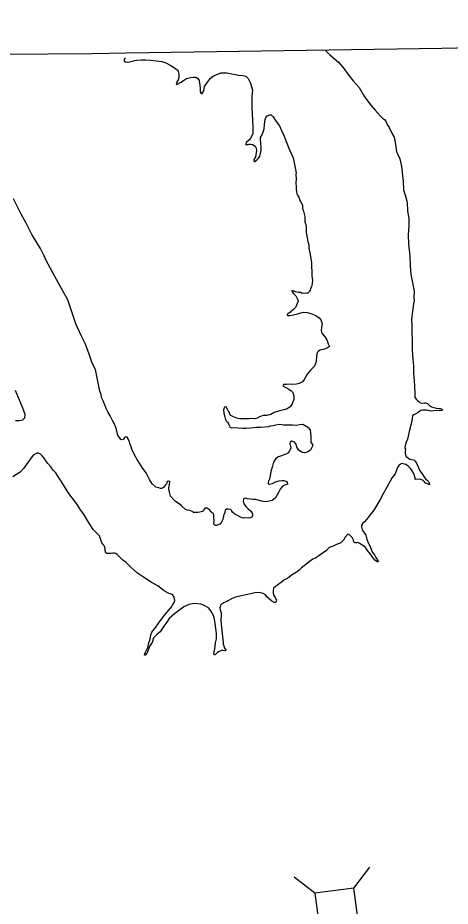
# Model space of a CAD drawing. Extents: x -939622 to -934245, y 1383184 to 1385301.
# Drawn here: x -935142.62 to -935129.52, y 1384348.01 to 1384374.95 of the extents above; entities that cross this region are included whole.
import ezdxf

# ---------------------------------------------------------------- set-up
doc = ezdxf.new("R2010")
doc.units = 0
for name, color, linetype in [('Level 1', 7, 'Continuous'), ('Level 20', 7, 'Continuous'), ('Level 9', 7, 'Continuous')]:
    doc.layers.add(name, color=color, linetype=linetype)

msp = doc.modelspace()

# ---------------------------------------------------------------- linework, layer by layer
at = {"layer": 'Level 1'}
for points in [[(-935085.228, 1384374.951), (-935092.001, 1384374.813), (-935099.92, 1384374.607), (-935105.732, 1384374.503), (-935115.033, 1384374.306), (-935122.938, 1384374.17), (-935129.774, 1384374.018), (-935139.337, 1384373.878), (-935140.375, 1384373.86)], [(-935140.375, 1384373.86), (-935145.715, 1384373.816), (-935153.227, 1384373.698), (-935161.118, 1384373.532), (-935169.103, 1384373.366), (-935177.116, 1384373.124), (-935184.952, 1384372.996), (-935192.942, 1384372.776), (-935195.478, 1384372.669)]]:
    msp.add_lwpolyline(points, dxfattribs=at)
at = {"layer": 'Level 20'}
for p, q in [((-935132.44, 1384348.566), (-935131.959, 1384349.195)), ((-935133.618, 1384348.409), (-935134.247, 1384348.89))]:
    msp.add_line(p, q, dxfattribs=at)
msp.add_lwpolyline([(-935131.969, 1384345.033), (-935132.44, 1384348.566), (-935133.618, 1384348.409), (-935133.147, 1384344.876)], close=True, dxfattribs=at)
at = {"layer": 'Level 9'}
for points in [[(-935133.293, 1384373.956), (-935133.289, 1384373.953), (-935133.167, 1384373.832), (-935132.908, 1384373.602), (-935132.73, 1384373.401), (-935132.622, 1384373.246), (-935132.459, 1384373.036), (-935132.273, 1384372.834), (-935132.124, 1384372.579), (-935132.056, 1384372.477), (-935131.921, 1384372.302), (-935131.798, 1384372.145), (-935131.639, 1384371.98), (-935131.566, 1384371.912), (-935131.514, 1384371.862), (-935131.471, 1384371.817), (-935131.427, 1384371.71), (-935131.366, 1384371.621), (-935131.291, 1384371.454), (-935131.219, 1384371.335), (-935131.18, 1384371.119), (-935131.146, 1384370.885), (-935131.112, 1384370.829), (-935131.043, 1384370.671), (-935131, 1384370.44), (-935130.941, 1384369.987), (-935130.933, 1384369.738), (-935130.873, 1384369.541), (-935130.821, 1384369.346), (-935130.814, 1384369.085), (-935130.774, 1384368.878), (-935130.773, 1384368.638), (-935130.795, 1384368.373), (-935130.781, 1384368.082), (-935130.745, 1384367.737), (-935130.731, 1384367.431), (-935130.711, 1384367.167), (-935130.669, 1384366.972), (-935130.629, 1384366.762), (-935130.609, 1384366.664), (-935130.624, 1384366.468), (-935130.616, 1384366.375), (-935130.633, 1384366.279), (-935130.651, 1384366.125), (-935130.688, 1384365.809), (-935130.684, 1384365.584), (-935130.684, 1384365.412), (-935130.667, 1384365.166), (-935130.674, 1384364.875), (-935130.651, 1384364.599), (-935130.633, 1384364.395), (-935130.635, 1384364.175), (-935130.61, 1384363.935), (-935130.601, 1384363.803), (-935130.597, 1384363.722), (-935130.592, 1384363.611), (-935130.591, 1384363.536), (-935130.586, 1384363.452), (-935130.571, 1384363.419), (-935130.549, 1384363.386), (-935130.509, 1384363.342), (-935130.461, 1384363.31), (-935130.436, 1384363.289), (-935130.388, 1384363.266), (-935130.301, 1384363.273), (-935130.268, 1384363.28), (-935130.204, 1384363.257), (-935130.159, 1384363.207), (-935130.125, 1384363.177), (-935130.083, 1384363.157), (-935130.013, 1384363.134), (-935129.947, 1384363.117), (-935129.856, 1384363.104), (-935129.811, 1384363.101), (-935129.772, 1384363.087), (-935129.751, 1384363.069), (-935129.777, 1384363.036), (-935129.927, 1384363.042), (-935130.014, 1384363.029), (-935130.107, 1384363.021), (-935130.177, 1384363.047), (-935130.24, 1384363.055), (-935130.36, 1384363.056), (-935130.42, 1384363.043), (-935130.488, 1384362.985), (-935130.556, 1384362.944), (-935130.625, 1384362.91), (-935130.657, 1384362.877), (-935130.668, 1384362.795)], [(-935139.354, 1384373.733), (-935139.37, 1384373.727), (-935139.394, 1384373.703), (-935139.402, 1384373.679), (-935139.398, 1384373.64), (-935139.383, 1384373.616), (-935139.371, 1384373.616), (-935139.335, 1384373.617), (-935139.293, 1384373.605), (-935139.227, 1384373.615), (-935139.155, 1384373.638), (-935139.089, 1384373.654), (-935139.014, 1384373.664), (-935138.889, 1384373.678), (-935138.747, 1384373.675), (-935138.6, 1384373.662), (-935138.257, 1384373.626), (-935138.139, 1384373.586), (-935138.006, 1384373.513), (-935137.9, 1384373.455), (-935137.833, 1384373.402), (-935137.778, 1384373.36), (-935137.743, 1384373.241), (-935137.741, 1384373.145), (-935137.764, 1384373.072), (-935137.781, 1384373.042), (-935137.802, 1384373.011), (-935137.807, 1384372.993), (-935137.819, 1384372.954), (-935137.8, 1384372.93), (-935137.738, 1384372.958), (-935137.726, 1384372.974), (-935137.672, 1384372.999), (-935137.598, 1384373.048), (-935137.545, 1384373.094), (-935137.509, 1384373.11), (-935137.434, 1384373.126), (-935137.384, 1384373.139)], [(-935137.384, 1384373.139), (-935137.303, 1384373.155), (-935137.231, 1384373.153), (-935137.173, 1384373.115), (-935137.13, 1384373.05), (-935137.113, 1384372.966), (-935137.106, 1384372.903), (-935137.095, 1384372.807), (-935137.1, 1384372.738), (-935137.1, 1384372.708), (-935137.066, 1384372.654), (-935137.039, 1384372.655), (-935136.983, 1384372.734), (-935136.97, 1384372.863), (-935136.874, 1384372.997), (-935136.78, 1384373.116), (-935136.697, 1384373.186), (-935136.607, 1384373.224), (-935136.473, 1384373.28), (-935136.284, 1384373.284), (-935136.082, 1384373.239), (-935135.922, 1384373.211), (-935135.793, 1384373.196), (-935135.711, 1384373.176), (-935135.641, 1384373.108), (-935135.57, 1384372.971), (-935135.506, 1384372.756), (-935135.526, 1384372.551), (-935135.532, 1384372.338), (-935135.533, 1384372.22), (-935135.523, 1384372.037), (-935135.504, 1384371.644), (-935135.498, 1384371.431), (-935135.524, 1384371.391), (-935135.571, 1384371.303), (-935135.597, 1384371.252), (-935135.641, 1384371.215), (-935135.689, 1384371.181), (-935135.703, 1384371.151), (-935135.709, 1384371.13), (-935135.708, 1384371.1), (-935135.678, 1384371.106), (-935135.645, 1384371.11), (-935135.615, 1384371.116), (-935135.57, 1384371.123), (-935135.507, 1384371.106), (-935135.428, 1384371.062), (-935135.397, 1384370.997), (-935135.393, 1384370.916), (-935135.406, 1384370.81), (-935135.419, 1384370.726), (-935135.446, 1384370.68), (-935135.466, 1384370.635), (-935135.471, 1384370.611), (-935135.459, 1384370.593), (-935135.441, 1384370.596), (-935135.382, 1384370.639), (-935135.329, 1384370.697), (-935135.285, 1384370.758), (-935135.252, 1384370.924), (-935135.25, 1384371.002), (-935135.259, 1384371.161), (-935135.269, 1384371.245), (-935135.268, 1384371.32), (-935135.215, 1384371.4), (-935135.19, 1384371.496), (-935135.161, 1384371.584), (-935135.145, 1384371.704), (-935135.141, 1384371.797), (-935135.124, 1384371.864), (-935135.104, 1384371.927), (-935135.066, 1384371.982), (-935134.988, 1384372.01), (-935134.94, 1384372.011), (-935134.888, 1384371.943), (-935134.79, 1384371.806), (-935134.697, 1384371.673), (-935134.632, 1384371.53), (-935134.553, 1384371.36), (-935134.488, 1384371.204), (-935134.387, 1384370.948), (-935134.281, 1384370.7), (-935134.186, 1384370.251), (-935134.197, 1384370.209), (-935134.188, 1384370.056), (-935134.199, 1384369.95), (-935134.19, 1384369.827), (-935134.192, 1384369.764), (-935134.179, 1384369.677), (-935134.169, 1384369.617), (-935134.144, 1384369.576), (-935134.104, 1384369.51), (-935134.1, 1384369.477), (-935134.072, 1384369.415), (-935134.057, 1384369.385), (-935133.991, 1384369.269), (-935133.993, 1384369.17), (-935133.961, 1384369.092), (-935133.922, 1384368.927), (-935133.92, 1384368.768), (-935133.891, 1384368.681)], [(-935140.137, 1384363.63), (-935140.265, 1384364.284), (-935140.372, 1384364.48), (-935140.467, 1384364.778), (-935140.586, 1384365.076), (-935140.704, 1384365.322), (-935140.869, 1384365.667), (-935141.111, 1384366.397), (-935141.391, 1384366.907), (-935141.571, 1384367.233), (-935141.761, 1384367.588), (-935141.825, 1384367.731), (-935141.933, 1384367.96), (-935142.193, 1384368.383), (-935142.37, 1384368.724), (-935142.516, 1384368.996), (-935142.753, 1384369.462)], [(-935133.891, 1384368.681), (-935133.886, 1384368.591), (-935133.887, 1384368.444), (-935133.874, 1384368.387), (-935133.834, 1384368.172), (-935133.808, 1384368.064), (-935133.803, 1384367.965), (-935133.771, 1384367.821), (-935133.721, 1384367.536), (-935133.722, 1384367.41), (-935133.713, 1384367.263), (-935133.714, 1384367.113), (-935133.688, 1384367.008), (-935133.7, 1384366.882), (-935133.723, 1384366.803), (-935133.752, 1384366.737), (-935133.763, 1384366.697), (-935133.781, 1384366.661), (-935133.792, 1384366.646), (-935133.81, 1384366.622), (-935133.831, 1384366.606), (-935133.861, 1384366.597), (-935133.918, 1384366.593), (-935133.957, 1384366.598), (-935134.005, 1384366.594), (-935134.056, 1384366.623), (-935134.113, 1384366.625), (-935134.171, 1384366.633), (-935134.204, 1384366.639), (-935134.282, 1384366.668), (-935134.322, 1384366.679), (-935134.312, 1384366.64), (-935134.266, 1384366.59), (-935134.199, 1384366.522), (-935134.165, 1384366.459), (-935134.134, 1384366.403), (-935134.127, 1384366.361)], [(-935134.127, 1384366.361), (-935134.211, 1384366.167), (-935134.234, 1384366.137), (-935134.263, 1384366.103), (-935134.32, 1384366.069), (-935134.344, 1384366.045), (-935134.37, 1384366.017), (-935134.376, 1384366.014), (-935134.406, 1384365.995), (-935134.438, 1384365.977), (-935134.453, 1384365.962), (-935134.459, 1384365.946), (-935134.462, 1384365.934), (-935134.437, 1384365.92), (-935134.377, 1384365.921), (-935134.276, 1384365.944), (-935134.138, 1384365.973), (-935134.046, 1384366.008), (-935133.965, 1384366.021), (-935133.85, 1384366.014), (-935133.742, 1384365.989), (-935133.594, 1384365.925), (-935133.493, 1384365.858), (-935133.441, 1384365.795), (-935133.397, 1384365.676), (-935133.422, 1384365.573), (-935133.43, 1384365.468), (-935133.413, 1384365.387), (-935133.352, 1384365.322), (-935133.29, 1384365.239), (-935133.256, 1384365.183), (-935133.231, 1384365.096), (-935133.215, 1384365.069), (-935133.181, 1384364.988), (-935133.237, 1384364.945), (-935133.33, 1384364.908), (-935133.455, 1384364.87), (-935133.515, 1384364.842), (-935133.547, 1384364.802), (-935133.569, 1384364.693), (-935133.581, 1384364.531), (-935133.63, 1384364.392), (-935133.748, 1384364.27), (-935133.854, 1384364.148), (-935133.9, 1384364.051), (-935133.947, 1384363.987), (-935134, 1384363.917), (-935134.098, 1384363.861), (-935134.179, 1384363.839), (-935134.308, 1384363.837), (-935134.425, 1384363.841), (-935134.479, 1384363.828), (-935134.515, 1384363.833), (-935134.572, 1384363.829), (-935134.587, 1384363.796), (-935134.498, 1384363.737), (-935134.407, 1384363.688), (-935134.335, 1384363.638), (-935134.292, 1384363.585), (-935134.257, 1384363.486), (-935134.261, 1384363.39), (-935134.304, 1384363.248), (-935134.368, 1384363.154), (-935134.463, 1384363.092), (-935134.565, 1384363.06), (-935134.696, 1384363.037), (-935134.849, 1384362.986), (-935134.959, 1384362.927), (-935135.081, 1384362.895), (-935135.19, 1384362.896), (-935135.297, 1384362.855), (-935135.368, 1384362.809), (-935135.443, 1384362.796), (-935135.548, 1384362.797), (-935135.614, 1384362.796), (-935135.704, 1384362.788), (-935135.773, 1384362.787), (-935135.845, 1384362.789), (-935135.899, 1384362.791), (-935135.984, 1384362.814), (-935136.09, 1384362.851), (-935136.163, 1384362.895), (-935136.193, 1384362.936), (-935136.209, 1384362.978), (-935136.249, 1384363.032), (-935136.265, 1384363.076), (-935136.287, 1384363.124), (-935136.293, 1384363.136), (-935136.323, 1384363.154), (-935136.356, 1384363.147), (-935136.388, 1384363.059), (-935136.377, 1384362.96), (-935136.351, 1384362.85), (-935136.329, 1384362.772), (-935136.307, 1384362.727), (-935136.27, 1384362.689), (-935136.233, 1384362.644), (-935136.208, 1384362.582), (-935136.201, 1384362.54), (-935136.171, 1384362.525), (-935136.15, 1384362.522)], [(-935142.697, 1384362.737), (-935142.58, 1384362.74), (-935142.466, 1384362.764), (-935142.405, 1384362.826), (-935142.404, 1384362.922), (-935142.47, 1384363.116), (-935142.691, 1384363.654)], [(-935140.045, 1384363.361), (-935140.082, 1384363.442), (-935140.086, 1384363.457), (-935140.099, 1384363.532), (-935140.118, 1384363.582), (-935140.137, 1384363.63)], [(-935136.152, 1384360.034), (-935136.176, 1384360.043), (-935136.242, 1384360.057), (-935136.296, 1384360.053), (-935136.335, 1384360.022), (-935136.351, 1384359.947), (-935136.371, 1384359.896), (-935136.386, 1384359.859), (-935136.388, 1384359.829), (-935136.408, 1384359.748), (-935136.419, 1384359.72), (-935136.451, 1384359.657), (-935136.504, 1384359.596), (-935136.531, 1384359.586), (-935136.6, 1384359.558), (-935136.627, 1384359.561), (-935136.654, 1384359.563), (-935136.66, 1384359.566), (-935136.679, 1384359.617), (-935136.668, 1384359.68), (-935136.68, 1384359.842), (-935136.684, 1384359.881), (-935136.699, 1384359.917), (-935136.76, 1384359.958), (-935136.775, 1384359.982), (-935136.791, 1384360.009), (-935136.818, 1384360.032), (-935136.846, 1384360.056), (-935136.87, 1384360.079), (-935136.906, 1384360.085), (-935136.957, 1384360.081), (-935136.978, 1384360.048), (-935136.998, 1384360.005), (-935137.028, 1384359.978), (-935137.111, 1384359.964), (-935137.162, 1384359.954), (-935137.243, 1384359.947), (-935137.297, 1384359.949), (-935137.316, 1384359.967), (-935137.413, 1384360.01), (-935137.476, 1384360.024), (-935137.542, 1384360.044), (-935137.655, 1384360.147), (-935137.734, 1384360.209), (-935137.844, 1384360.288), (-935137.887, 1384360.324), (-935137.991, 1384360.445), (-935138.026, 1384360.565), (-935138.046, 1384360.667), (-935138.043, 1384360.712), (-935138.038, 1384360.751), (-935138.013, 1384360.856), (-935138.017, 1384360.889), (-935138.056, 1384360.901), (-935138.095, 1384360.888), (-935138.117, 1384360.816), (-935138.144, 1384360.785), (-935138.176, 1384360.748), (-935138.206, 1384360.709), (-935138.241, 1384360.684), (-935138.268, 1384360.678), (-935138.295, 1384360.68), (-935138.352, 1384360.694), (-935138.44, 1384360.723), (-935138.55, 1384360.823), (-935138.63, 1384360.948), (-935138.68, 1384361.049), (-935138.73, 1384361.154), (-935138.837, 1384361.287), (-935138.936, 1384361.442), (-935138.989, 1384361.528), (-935139.013, 1384361.57), (-935139.035, 1384361.611), (-935139.044, 1384361.614), (-935139.091, 1384361.713), (-935139.135, 1384361.805), (-935139.169, 1384361.874), (-935139.191, 1384361.945), (-935139.223, 1384362.044), (-935139.236, 1384362.095), (-935139.274, 1384362.187), (-935139.31, 1384362.235), (-935139.353, 1384362.243), (-935139.391, 1384362.221), (-935139.423, 1384362.176), (-935139.462, 1384362.157), (-935139.492, 1384362.16), (-935139.504, 1384362.168), (-935139.544, 1384362.222), (-935139.588, 1384362.284), (-935139.616, 1384362.374), (-935139.642, 1384362.503), (-935139.708, 1384362.667), (-935139.749, 1384362.741), (-935139.826, 1384362.878), (-935139.891, 1384363.003), (-935139.938, 1384363.087), (-935139.973, 1384363.182), (-935139.998, 1384363.239), (-935140.032, 1384363.334), (-935140.045, 1384363.361)], [(-935136.15, 1384362.522), (-935136.099, 1384362.532), (-935135.946, 1384362.52), (-935135.801, 1384362.51), (-935135.705, 1384362.509), (-935135.567, 1384362.52), (-935135.387, 1384362.538), (-935135.255, 1384362.541), (-935135.025, 1384362.563), (-935134.965, 1384362.576), (-935134.887, 1384362.589), (-935134.806, 1384362.614), (-935134.689, 1384362.634), (-935134.566, 1384362.606), (-935134.452, 1384362.608), (-935134.296, 1384362.608), (-935134.187, 1384362.601), (-935134.073, 1384362.618), (-935133.99, 1384362.625), (-935133.838, 1384362.534), (-935133.764, 1384362.458), (-935133.751, 1384362.356), (-935133.743, 1384362.254), (-935133.744, 1384362.154), (-935133.743, 1384362.076), (-935133.687, 1384362.002), (-935133.701, 1384361.945), (-935133.751, 1384361.842), (-935133.837, 1384361.792), (-935133.917, 1384361.761), (-935134.002, 1384361.771), (-935134.111, 1384361.836), (-935134.167, 1384361.931), (-935134.192, 1384362.021), (-935134.241, 1384362.083), (-935134.317, 1384362.112), (-935134.373, 1384362.084), (-935134.376, 1384362.042), (-935134.352, 1384361.913), (-935134.39, 1384361.819), (-935134.452, 1384361.74), (-935134.496, 1384361.718), (-935134.586, 1384361.69), (-935134.634, 1384361.671), (-935134.723, 1384361.636), (-935134.806, 1384361.593), (-935134.873, 1384361.477), (-935134.907, 1384361.357), (-935134.953, 1384361.194), (-935134.974, 1384361.064), (-935134.997, 1384360.964), (-935135.028, 1384360.898), (-935135.04, 1384360.859), (-935135.036, 1384360.832), (-935135.015, 1384360.811), (-935134.994, 1384360.808), (-935134.907, 1384360.831), (-935134.815, 1384360.883), (-935134.707, 1384360.915), (-935134.626, 1384360.923), (-935134.563, 1384360.921), (-935134.488, 1384360.901), (-935134.458, 1384360.877), (-935134.45, 1384360.814), (-935134.558, 1384360.774), (-935134.623, 1384360.724), (-935134.667, 1384360.657), (-935134.722, 1384360.557), (-935134.766, 1384360.482), (-935134.815, 1384360.394), (-935134.919, 1384360.314), (-935135.009, 1384360.294), (-935135.114, 1384360.274), (-935135.24, 1384360.293), (-935135.412, 1384360.341), (-935135.502, 1384360.349), (-935135.575, 1384360.357), (-935135.659, 1384360.367), (-935135.719, 1384360.384), (-935135.776, 1384360.371), (-935135.782, 1384360.344), (-935135.793, 1384360.281), (-935135.764, 1384360.203), (-935135.712, 1384360.138), (-935135.642, 1384360.067), (-935135.571, 1384360.005), (-935135.535, 1384359.952), (-935135.513, 1384359.898), (-935135.506, 1384359.856), (-935135.532, 1384359.814), (-935135.586, 1384359.789), (-935135.646, 1384359.776), (-935135.757, 1384359.786), (-935135.787, 1384359.782), (-935135.823, 1384359.791), (-935135.893, 1384359.816), (-935135.99, 1384359.866), (-935136.05, 1384359.898), (-935136.12, 1384359.957), (-935136.139, 1384359.996), (-935136.152, 1384360.034)], [(-935130.668, 1384362.795), (-935130.701, 1384362.636), (-935130.763, 1384362.403), (-935130.813, 1384362.171), (-935130.857, 1384362.08), (-935130.879, 1384361.977), (-935130.89, 1384361.902), (-935130.877, 1384361.872), (-935130.888, 1384361.815), (-935130.887, 1384361.752), (-935130.861, 1384361.662), (-935130.819, 1384361.633), (-935130.74, 1384361.568), (-935130.694, 1384361.554), (-935130.619, 1384361.549), (-935130.582, 1384361.511), (-935130.53, 1384361.43), (-935130.439, 1384361.219), (-935130.371, 1384361.121), (-935130.297, 1384361.008), (-935130.264, 1384360.972), (-935130.209, 1384360.922), (-935130.175, 1384360.89), (-935130.159, 1384360.848), (-935130.146, 1384360.794), (-935130.165, 1384360.803), (-935130.274, 1384360.852), (-935130.313, 1384360.893), (-935130.353, 1384360.929), (-935130.386, 1384360.946), (-935130.414, 1384360.955), (-935130.465, 1384360.957), (-935130.576, 1384360.952), (-935130.579, 1384360.991), (-935130.614, 1384361.105), (-935130.667, 1384361.212), (-935130.72, 1384361.289), (-935130.781, 1384361.342), (-935130.851, 1384361.407), (-935130.905, 1384361.421), (-935130.972, 1384361.435), (-935131.025, 1384361.419), (-935131.079, 1384361.376), (-935131.12, 1384361.312), (-935131.191, 1384361.128), (-935131.274, 1384361.015), (-935131.454, 1384360.703), (-935131.545, 1384360.542), (-935131.632, 1384360.366), (-935131.739, 1384360.178), (-935131.836, 1384360.026), (-935131.959, 1384359.871), (-935132.044, 1384359.752), (-935132.115, 1384359.667), (-935132.165, 1384359.624), (-935132.203, 1384359.572), (-935132.211, 1384359.515), (-935132.183, 1384359.431), (-935132.143, 1384359.369), (-935132.115, 1384359.327), (-935132.072, 1384359.259), (-935132.049, 1384359.142), (-935132.002, 1384359.029), (-935131.946, 1384358.919), (-935131.908, 1384358.811), (-935131.876, 1384358.739), (-935131.818, 1384358.671), (-935131.769, 1384358.588), (-935131.722, 1384358.52), (-935131.7, 1384358.466), (-935131.706, 1384358.457), (-935131.724, 1384358.454), (-935131.8, 1384358.503), (-935131.868, 1384358.583), (-935131.939, 1384358.69), (-935132.022, 1384358.8), (-935132.062, 1384358.857), (-935132.095, 1384358.895), (-935132.165, 1384358.948), (-935132.196, 1384358.968), (-935132.244, 1384359.004), (-935132.275, 1384359.018), (-935132.335, 1384359.038), (-935132.362, 1384359.032), (-935132.395, 1384359.031), (-935132.419, 1384359.04), (-935132.441, 1384359.066), (-935132.453, 1384359.108), (-935132.466, 1384359.15), (-935132.488, 1384359.192), (-935132.516, 1384359.224), (-935132.558, 1384359.263), (-935132.625, 1384359.292), (-935132.698, 1384359.203), (-935132.751, 1384359.112), (-935132.837, 1384359.033), (-935132.965, 1384358.979), (-935133.063, 1384358.93), (-935133.188, 1384358.886), (-935133.268, 1384358.803), (-935133.434, 1384358.686)], [(-935140.08, 1384359.028), (-935140.151, 1384359.241), (-935140.216, 1384359.312), (-935140.34, 1384359.435), (-935140.483, 1384359.653), (-935140.54, 1384359.763), (-935140.609, 1384359.879), (-935140.725, 1384360.035), (-935140.822, 1384360.192), (-935140.931, 1384360.342), (-935141.046, 1384360.489), (-935141.149, 1384360.637), (-935141.234, 1384360.785), (-935141.369, 1384360.995), (-935141.475, 1384361.158), (-935141.546, 1384361.237), (-935141.624, 1384361.337), (-935141.708, 1384361.44), (-935141.77, 1384361.513), (-935141.823, 1384361.602), (-935141.875, 1384361.655), (-935141.894, 1384361.682), (-935141.934, 1384361.72), (-935141.995, 1384361.748), (-935142.046, 1384361.75), (-935142.159, 1384361.693), (-935142.314, 1384361.463), (-935142.442, 1384361.297), (-935142.547, 1384361.171), (-935142.771, 1384361.03)], [(-935138.536, 1384356.043), (-935138.559, 1384355.994), (-935138.632, 1384355.897), (-935138.658, 1384355.809), (-935138.681, 1384355.761), (-935138.707, 1384355.7), (-935138.721, 1384355.676), (-935138.748, 1384355.64), (-935138.763, 1384355.627), (-935138.784, 1384355.627), (-935138.769, 1384355.675), (-935138.686, 1384355.863), (-935138.649, 1384355.996), (-935138.612, 1384356.108), (-935138.587, 1384356.24), (-935138.558, 1384356.322), (-935138.441, 1384356.477), (-935138.297, 1384356.681), (-935138.162, 1384356.851), (-935138.048, 1384356.989), (-935137.956, 1384357.098), (-935137.93, 1384357.141), (-935137.886, 1384357.22), (-935137.863, 1384357.28), (-935137.886, 1384357.382), (-935137.93, 1384357.465), (-935138.05, 1384357.499), (-935138.184, 1384357.581), (-935138.376, 1384357.725), (-935138.549, 1384357.818), (-935138.813, 1384357.991), (-935138.998, 1384358.111), (-935139.184, 1384358.285), (-935139.343, 1384358.433), (-935139.437, 1384358.507), (-935139.541, 1384358.607), (-935139.612, 1384358.675), (-935139.648, 1384358.704), (-935139.697, 1384358.722), (-935139.738, 1384358.718), (-935139.804, 1384358.711), (-935139.879, 1384358.706), (-935139.919, 1384358.712), (-935139.958, 1384358.732), (-935139.971, 1384358.798), (-935139.978, 1384358.846), (-935139.997, 1384358.918), (-935140.019, 1384358.96), (-935140.041, 1384358.992), (-935140.08, 1384359.028)], [(-935133.434, 1384358.686), (-935133.496, 1384358.64), (-935133.594, 1384358.578), (-935133.681, 1384358.532), (-935133.779, 1384358.464), (-935133.894, 1384358.372), (-935134.022, 1384358.274), (-935134.081, 1384358.209), (-935134.158, 1384358.154), (-935134.175, 1384358.142), (-935134.324, 1384358.049), (-935134.413, 1384357.981), (-935134.502, 1384357.929), (-935134.556, 1384357.895), (-935134.642, 1384357.833), (-935134.704, 1384357.784), (-935134.757, 1384357.744), (-935134.817, 1384357.704), (-935134.87, 1384357.655), (-935134.889, 1384357.58), (-935134.885, 1384357.505), (-935134.86, 1384357.43), (-935134.823, 1384357.371), (-935134.786, 1384357.308), (-935134.794, 1384357.266), (-935134.808, 1384357.233), (-935134.829, 1384357.223), (-935134.856, 1384357.223), (-935134.929, 1384357.261), (-935135.008, 1384357.331), (-935135.072, 1384357.39), (-935135.118, 1384357.45), (-935135.188, 1384357.494), (-935135.264, 1384357.519), (-935135.363, 1384357.527), (-935135.444, 1384357.519), (-935135.525, 1384357.5), (-935135.713, 1384357.458), (-935135.89, 1384357.416), (-935136.03, 1384357.38), (-935136.129, 1384357.346), (-935136.254, 1384357.277), (-935136.289, 1384357.253), (-935136.385, 1384357.209), (-935136.414, 1384357.19), (-935136.465, 1384357.16), (-935136.482, 1384357.12), (-935136.496, 1384357.057), (-935136.489, 1384356.997), (-935136.457, 1384356.913), (-935136.456, 1384356.823), (-935136.469, 1384356.694), (-935136.457, 1384356.544), (-935136.442, 1384356.397), (-935136.432, 1384356.286), (-935136.421, 1384356.193), (-935136.407, 1384356.1), (-935136.397, 1384356.01), (-935136.396, 1384355.956), (-935136.383, 1384355.911), (-935136.37, 1384355.86), (-935136.351, 1384355.83), (-935136.318, 1384355.792), (-935136.326, 1384355.759), (-935136.35, 1384355.755), (-935136.41, 1384355.763), (-935136.438, 1384355.772), (-935136.5, 1384355.747), (-935136.539, 1384355.725), (-935136.583, 1384355.694), (-935136.598, 1384355.679), (-935136.616, 1384355.664), (-935136.631, 1384355.648), (-935136.654, 1384355.633), (-935136.669, 1384355.636), (-935136.685, 1384355.653), (-935136.677, 1384355.723), (-935136.652, 1384355.822), (-935136.634, 1384355.997), (-935136.603, 1384356.124), (-935136.6, 1384356.286), (-935136.617, 1384356.436), (-935136.641, 1384356.583), (-935136.664, 1384356.714), (-935136.696, 1384356.825), (-935136.774, 1384356.971), (-935136.844, 1384357.06), (-935136.954, 1384357.121), (-935137.066, 1384357.17), (-935137.282, 1384357.188), (-935137.441, 1384357.161), (-935137.596, 1384357.095), (-935137.877, 1384356.883), (-935138.034, 1384356.733), (-935138.104, 1384356.624), (-935138.195, 1384356.505), (-935138.306, 1384356.329), (-935138.404, 1384356.258), (-935138.475, 1384356.191), (-935138.507, 1384356.151), (-935138.536, 1384356.043)]]:
    msp.add_lwpolyline(points, dxfattribs=at)

doc.saveas('drawing.dxf')
